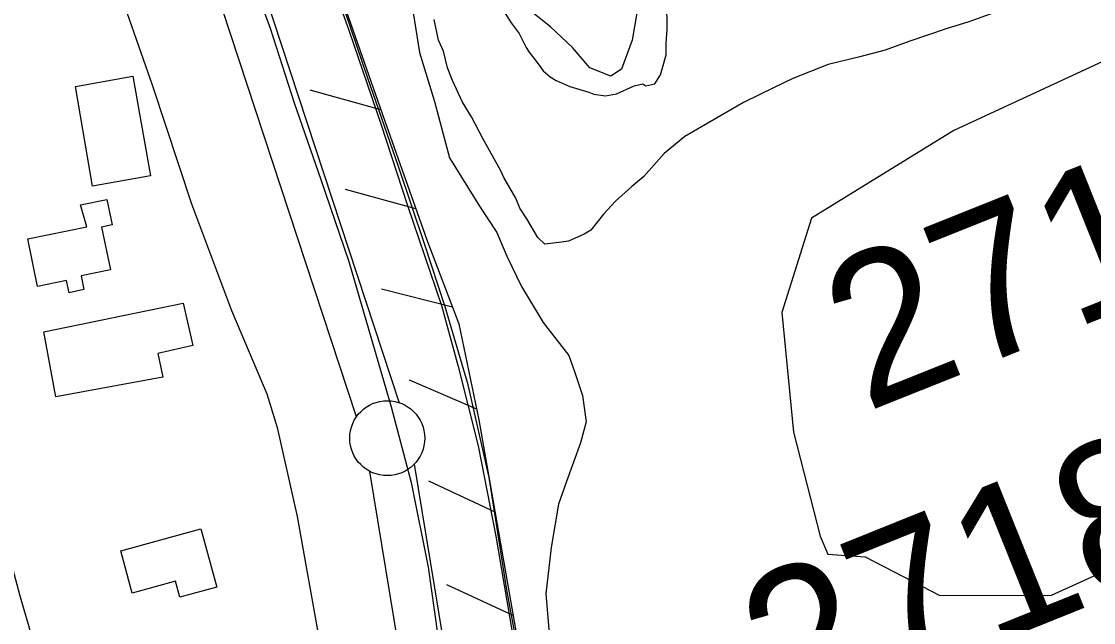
# Model space of a CAD drawing. Extents: x 3568792 to 3606828, y 529143 to 554785.
# Drawn here: x 3574252 to 3574967, y 537485 to 537886 of the extents above; entities that cross this region are included whole.
import ezdxf

# ---------------------------------------------------------------- set-up
doc = ezdxf.new("R2010")
doc.units = 0
for name, color, linetype in [('V-BLDG-OTLN', 7, 'Continuous'), ('V-BORW-LINE', 7, 'Continuous'), ('V-FLOD-BASE', 7, 'Continuous'), ('V-LEVE-TOET', 7, 'Continuous'), ('V-ROAD-CNTR', 7, 'Continuous'), ('V-RRAP-FSHR', 7, 'Continuous'), ('V-SITE-VEGE', 7, 'Continuous'), ('V-SURV-IDEN', 7, 'Continuous'), ('V-SURV-LINE', 7, 'Continuous'), ('V-TOPO-SHOR', 7, 'Continuous')]:
    doc.layers.add(name, color=color, linetype=linetype)

msp = doc.modelspace()

# ---------------------------------------------------------------- linework, layer by layer
at = {"layer": 'V-BLDG-OTLN'}
for points in [[(3574287.93, 537842.57), (3574326.14, 537849.46), (3574338.13, 537782.96), (3574299.4, 537775.98)], [(3574291.38, 537763.64), (3574308.93, 537767.24), (3574312.43, 537750.22), (3574305.4, 537748.78), (3574311.25, 537720.26), (3574291.69, 537716.24), (3574293.56, 537707.09), (3574283.75, 537705), (3574282.08, 537713.14), (3574262.69, 537709.19), (3574256.25, 537740.84), (3574295.64, 537748.85)], [(3574346.17, 537648.6), (3574274.91, 537635.57), (3574266.95, 537678.95), (3574359.9, 537698.04), (3574366.29, 537669.69), (3574342.93, 537664.44)], [(3574318.22, 537532.84), (3574371.54, 537547.45), (3574382.2, 537508.5), (3574357.69, 537501.79), (3574354.75, 537512.52), (3574325.85, 537504.6)]]:
    msp.add_lwpolyline(points, close=True, dxfattribs=at)
at = {"layer": 'V-BORW-LINE'}
for points in [[(3575114.78, 537920.54), (3575006.79, 537874.93), (3574873.92, 537813.16), (3574778.94, 537754.77), (3574759.09, 537691.87), (3574766.9, 537611.92), (3574784.74, 537542.55), (3574789.76, 537530.49)], [(3574789.76, 537530.49), (3574814.65, 537528.83), (3574864.58, 537503), (3574939.12, 537503.16), (3575063.23, 537559.54), (3575205.85, 537624.85), (3575385.31, 537697.27), (3575563.06, 537763.55), (3575695.75, 537814.99), (3575751.11, 537847.92), (3575751.18, 537862.46), (3575746.12, 537893.26)]]:
    msp.add_lwpolyline(points, dxfattribs=at)
at = {"layer": 'V-FLOD-BASE'}
msp.add_lwpolyline([(3574397.51, 537936.32), (3574417.91, 537881.39), (3574433.95, 537831.73), (3574451.66, 537780.43), (3574470.39, 537725.82), (3574498.46, 537628.8), (3574511.85, 537578.46), (3574523.3, 537521.79), (3574531.79, 537461.78), (3574542.63, 537398.46), (3574551.75, 537342.77), (3574554.95, 537318.57)], dxfattribs=at)
at = {"layer": 'V-LEVE-TOET'}
for points in [[(3574364.29, 538209.45), (3574369.98, 538183.73), (3574380.33, 538143.8), (3574396.85, 538092.09), (3574417.08, 538032.23), (3574433.57, 537983.86), (3574451.91, 537932.17), (3574470.56, 537879.58), (3574491.73, 537817.6), (3574509.48, 537763.18), (3574532.2, 537696.37), (3574543.17, 537655.84), (3574556.67, 537602.9), (3574568.41, 537542.66), (3574581.2, 537466.67), (3574590.88, 537400.05), (3574596.03, 537365.52), (3574597.35, 537354.01), (3574598.92, 537347.05), (3574601.12, 537338.89), (3574602.06, 537334.34), (3574603.68, 537323.44), (3574605.11, 537303.32)], [(3574314.43, 537914.33), (3574339.31, 537842.99), (3574365.47, 537764.39), (3574392.16, 537693.06), (3574415.69, 537637.48), (3574422.56, 537615.1)], [(3574422.56, 537615.1), (3574435.81, 537555.79), (3574451.11, 537469.81), (3574458.39, 537400.74), (3574466.17, 537342.59), (3574469.62, 537295.32), (3574470.94, 537282.6), (3574469.79, 537274.71), (3574469.88, 537265.61), (3574469.31, 537260.75), (3574470.14, 537252.47)]]:
    msp.add_lwpolyline(points, dxfattribs=at)
at = {"layer": 'V-ROAD-CNTR'}
msp.add_arc((3576387.58, 538093.19), 2216.68, 189.0248, 197.55696, dxfattribs=at)
at = {"layer": 'V-RRAP-FSHR'}
for p, q in [((3574491.63, 537826.95), (3574444.62, 537840.15)), ((3574515.08, 537760.99), (3574468, 537773.96)), ((3574539.43, 537695.37), (3574492.11, 537707.42)), ((3574555.65, 537627.39), (3574510.73, 537646.54)), ((3574567.88, 537558.47), (3574523.68, 537579.23)), ((3574579.98, 537489.53), (3574535.73, 537510.18))]:
    msp.add_line(p, q, dxfattribs=at)
msp.add_lwpolyline([(3574312.76, 538687.34), (3574346.31, 538352.92), (3574354.99, 538292.68), (3574363.86, 538225.41), (3574377.61, 538168.11), (3574396.39, 538098.77), (3574494.02, 537820.14), (3574522.46, 537740.27), (3574543.68, 537684.13), (3574557.15, 537620.26), (3574569.95, 537546.54), (3574590.48, 537429.89), (3574599.81, 537328.87)], dxfattribs=at)
at = {"layer": 'V-SITE-VEGE'}
for points in [[(3574906.1, 537893.83), (3574883.81, 537885.75), (3574868.73, 537881.01), (3574844.46, 537872.91), (3574828.07, 537866.85), (3574810.36, 537862.09), (3574790.01, 537857.31), (3574766.42, 537847.9), (3574753.98, 537841.87), (3574733.68, 537831.82), (3574694.42, 537809.12), (3574680.7, 537797.82), (3574667.03, 537782.58), (3574659.19, 537775.93), (3574648.1, 537765.97), (3574640.29, 537757.35), (3574631.83, 537746.76), (3574627.25, 537744.09), (3574616.77, 537739.39), (3574612.17, 537738.7), (3574601, 537737.28), (3574596.35, 537741.84), (3574589.01, 537754.28), (3574584.35, 537761.47), (3574581.66, 537768.02), (3574573.65, 537781.76), (3574571.64, 537786.35), (3574559.61, 537807.95), (3574552.25, 537822.35), (3574546.25, 537832.16), (3574539.54, 537846.57), (3574536.18, 537855.09), (3574533.45, 537866.25), (3574530.1, 537873.45), (3574527.35, 537887.24)], [(3574572, 537895.52), (3574578.67, 537885.06), (3574583.99, 537877.87), (3574588.67, 537868.7), (3574590.67, 537865.43), (3574596.66, 537857.59), (3574599.99, 537853.02), (3574604.63, 537849.11), (3574608.6, 537846.52), (3574617.84, 537842.65), (3574623.77, 537840.73), (3574630.37, 537838.82), (3574633.67, 537837.53), (3574641.57, 537836.28), (3574648.79, 537837.66), (3574660.58, 537843.03), (3574666.49, 537844.39), (3574668.47, 537843.09), (3574674.38, 537844.46), (3574678.27, 537850.41), (3574679.55, 537855.03), (3574682.1, 537863.6), (3574682.04, 537871.49), (3574682.61, 537880.7), (3574682.45, 537899.12)]]:
    msp.add_lwpolyline(points, dxfattribs=at)
at = {"layer": 'V-SURV-LINE'}
for points in [[(3574324.79, 538176.7), (3574503.96, 537631.61)], [(3574475.46, 537622.27), (3574296.28, 538167.36)], [(3574527.41, 537323.37), (3574484.38, 537585.82)], [(3574513.99, 537590.66), (3574557.02, 537328.22)]]:
    msp.add_lwpolyline(points, dxfattribs=at)
msp.add_circle((3574495.95, 537607.95), 25, dxfattribs=at)
at = {"layer": 'V-TOPO-SHOR'}
for points in [[(3574574.21, 537989.15), (3574592.4, 537988.79), (3574609.08, 537982.7), (3574628.42, 537969.37), (3574641.55, 537953.37), (3574650.56, 537932.67), (3574658.02, 537910.92), (3574662.35, 537891.73), (3574659.39, 537873.52), (3574652.28, 537854.24), (3574645.05, 537849.5), (3574630.98, 537855.09), (3574619.43, 537868.5), (3574604.76, 537882.4), (3574588.54, 537895.24), (3574580.12, 537908.16), (3574574.17, 537934.6), (3574567.75, 537955.33), (3574564.5, 537971.92), (3574567.03, 537979.22), (3574569.08, 537982.35), (3574574.21, 537989.15)], [(3574589.47, 537432.09), (3574575.82, 537506.78), (3574564, 537581.75), (3574549.96, 537643.45), (3574534.69, 537695.53), (3574521.08, 537736.98), (3574503.48, 537789.3), (3574482.97, 537848.08), (3574460.57, 537914.39)], [(3574510.77, 537907.29), (3574517.37, 537865.27), (3574527.52, 537832.63), (3574537.46, 537795.05), (3574557.49, 537762.75), (3574569.07, 537745.19), (3574575.7, 537729.4), (3574585.49, 537709.22), (3574599.99, 537685.19), (3574617.06, 537663), (3574621.06, 537651.87), (3574626.13, 537636.33), (3574628.62, 537618.95), (3574624.84, 537604.88), (3574615.46, 537579.08), (3574610.13, 537563.97), (3574605.19, 537535.1), (3574601.83, 537504.15), (3574603.87, 537477.93)]]:
    msp.add_lwpolyline(points, dxfattribs=at)

# ---------------------------------------------------------------- texts
at = {"layer": 'V-SURV-IDEN'}
for s, rotation, p in [('2715+51.9', 21.79496, (3574815.29, 537625.12)), ('2718+57.8', 21.92554, (3574760.04, 537413.9))]:
    msp.add_text(s, height=100, rotation=rotation, dxfattribs=at).set_placement(p)

doc.saveas('drawing.dxf')
